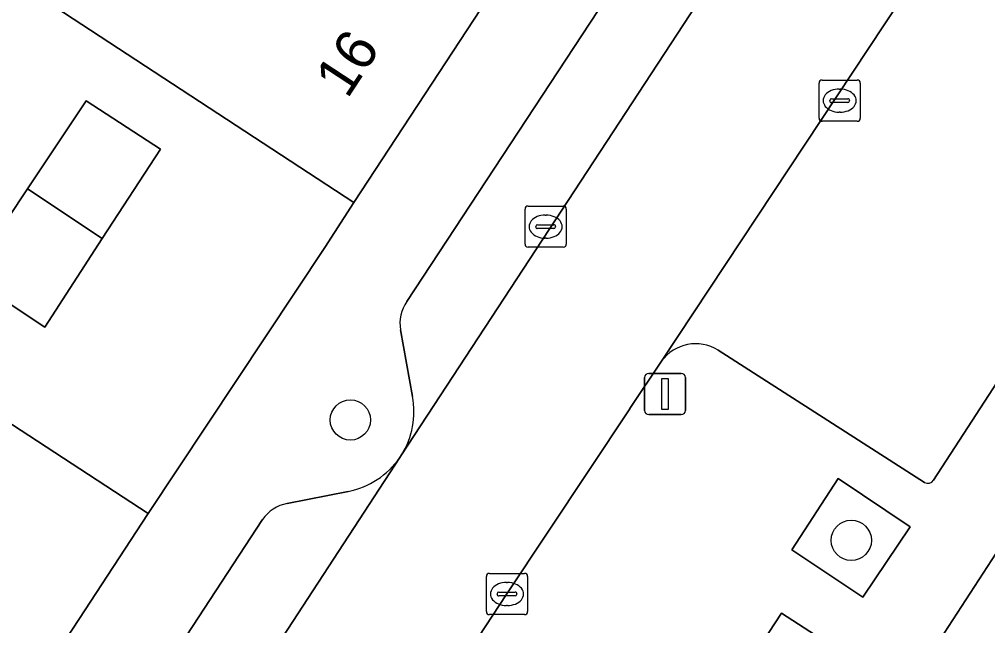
# Model space of a CAD drawing. Extents: x 159279 to 160377, y 384531 to 385888.
# Drawn here: x 159748.81 to 159772.31, y 385197.14 to 385211.86 of the extents above; entities that cross this region are included whole.
import ezdxf

# ---------------------------------------------------------------- set-up
doc = ezdxf.new("R2010")
doc.units = 0
for name, color, linetype in [('IMGEO_Boom', 7, 'Continuous'), ('IMGEO_Erf', 7, 'Continuous'), ('IMGEO_Groenvoorziening', 7, 'Continuous'), ('IMGEO_Hek', 7, 'Continuous'), ('IMGEO_Kolk', 7, 'Continuous'), ('IMGEO_Lichtmast', 7, 'Continuous'), ('IMGEO_Muur', 7, 'Continuous'), ('IMGEO_Pand', 7, 'Continuous'), ('IMGEO_Pand_nummerreeks', 7, 'Continuous'), ('IMGEO_Parkeervlak_open', 7, 'Continuous'), ('IMGEO_Rijbaan_lokaal_open', 7, 'Continuous'), ('IMGEO_Voetpad_open', 7, 'Continuous')]:
    doc.layers.add(name, color=color, linetype=linetype)

msp = doc.modelspace()

# ---------------------------------------------------------------- linework, layer by layer
at = {"layer": 'IMGEO_Boom'}
for centre in [(159756.844, 385202.132), (159768.998, 385199.209)]:
    msp.add_circle(centre, 0.489, dxfattribs=at)
at = {"layer": 'IMGEO_Erf'}
msp.add_lwpolyline([(159747.192, 385202.962), (159751.935, 385199.857), (159756.223, 385206.316), (159756.928, 385207.413), (159749.226, 385212.463), (159752.274, 385217.154), (159755.323, 385221.844), (159758.371, 385226.535), (159760.872, 385224.878), (159762.935, 385227.991)], dxfattribs=at)
msp.add_lwpolyline([(159750.433, 385209.88), (159752.232, 385208.702), (159750.824, 385206.536), (159749.427, 385204.388), (159747.588, 385205.608), (159749.011, 385207.744)], close=True, dxfattribs=at)
at = {"layer": 'IMGEO_Groenvoorziening'}
msp.add_lwpolyline([(159768.679, 385200.711), (159767.557, 385198.981), (159769.281, 385197.827), (159770.424, 385199.534)], close=True, dxfattribs=at)
at = {"layer": 'IMGEO_Hek'}
msp.add_lwpolyline([(159756.223, 385206.316), (159756.928, 385207.413)], dxfattribs=at)
at = {"layer": 'IMGEO_Kolk'}
for p, q in [((159768.216, 385209.457), (159768.216, 385210.309)), ((159768.291, 385210.383), (159769.143, 385210.383)), ((159769.217, 385210.309), (159769.217, 385209.457)), ((159768.704, 385210.163), (159768.729, 385210.163)), ((159768.475, 385209.877), (159768.475, 385209.889)), ((159768.913, 385209.84), (159768.515, 385209.84)), ((159768.518, 385209.926), (159768.916, 385209.926)), ((159768.959, 385209.889), (159768.959, 385209.877)), ((159768.727, 385209.603), (159768.702, 385209.603)), ((159769.143, 385209.383), (159768.291, 385209.383)), ((159761.081, 385206.399), (159761.081, 385207.251)), ((159761.156, 385207.325), (159762.008, 385207.325)), ((159762.082, 385207.251), (159762.082, 385206.399)), ((159761.569, 385207.105), (159761.594, 385207.105)), ((159761.34, 385206.819), (159761.34, 385206.831)), ((159761.778, 385206.782), (159761.38, 385206.782)), ((159761.383, 385206.868), (159761.781, 385206.868)), ((159761.824, 385206.831), (159761.824, 385206.819)), ((159761.592, 385206.545), (159761.567, 385206.545)), ((159762.008, 385206.325), (159761.156, 385206.325)), ((159760.143, 385197.481), (159760.143, 385198.333)), ((159760.218, 385198.407), (159761.07, 385198.407)), ((159761.144, 385198.333), (159761.144, 385197.481)), ((159760.631, 385198.187), (159760.656, 385198.187)), ((159760.402, 385197.901), (159760.402, 385197.913)), ((159760.84, 385197.864), (159760.442, 385197.864)), ((159760.445, 385197.95), (159760.843, 385197.95)), ((159760.886, 385197.913), (159760.886, 385197.901)), ((159760.654, 385197.627), (159760.629, 385197.627)), ((159761.07, 385197.407), (159760.218, 385197.407))]:
    msp.add_line(p, q, dxfattribs=at)
for points in [[(159768.216, 385209.457), (159768.216, 385210.309)], [(159768.291, 385210.383), (159769.143, 385210.383)], [(159769.217, 385210.309), (159769.217, 385209.457)], [(159769.143, 385209.383), (159768.291, 385209.383)], [(159761.081, 385206.399), (159761.081, 385207.251)], [(159761.156, 385207.325), (159762.008, 385207.325)], [(159762.082, 385207.251), (159762.082, 385206.399)], [(159762.008, 385206.325), (159761.156, 385206.325)], [(159760.143, 385197.481), (159760.143, 385198.333)], [(159760.218, 385198.407), (159761.07, 385198.407)], [(159761.144, 385198.333), (159761.144, 385197.481)], [(159761.07, 385197.407), (159760.218, 385197.407)]]:
    msp.add_lwpolyline(points, dxfattribs=at)
for centre, radius, start, end in [((159768.293, 385210.307), 0.0765, 91.552, 178.448), ((159768.293, 385210.307), 0.0765, 91.552, 178.448), ((159769.141, 385210.307), 0.0765, 1.552, 88.448), ((159769.141, 385210.307), 0.0765, 1.552, 88.448), ((159768.515, 385209.886), 0.0403, 85.8775, 175.7526), ((159768.512, 385209.876), 0.0366, 178.938, 274.7102), ((159768.916, 385209.883), 0.043, 264.8664, 352.4533), ((159768.92, 385209.888), 0.0386, 1.7309, 96.639), ((159768.293, 385209.459), 0.0765, 181.552, 268.448), ((159768.293, 385209.459), 0.0765, 181.552, 268.448), ((159769.141, 385209.459), 0.0765, 271.552, 358.448), ((159769.141, 385209.459), 0.0765, 271.552, 358.448), ((159761.158, 385207.249), 0.0765, 91.552, 178.448), ((159761.158, 385207.249), 0.0765, 91.552, 178.448), ((159762.006, 385207.249), 0.0765, 1.552, 88.448), ((159762.006, 385207.249), 0.0765, 1.552, 88.448), ((159761.38, 385206.828), 0.0403, 85.8775, 175.7526), ((159761.377, 385206.818), 0.0366, 178.938, 274.7102), ((159761.781, 385206.825), 0.043, 264.8664, 352.4533), ((159761.785, 385206.83), 0.0386, 1.7309, 96.639), ((159761.158, 385206.401), 0.0765, 181.552, 268.448), ((159761.158, 385206.401), 0.0765, 181.552, 268.448), ((159762.006, 385206.401), 0.0765, 271.552, 358.448), ((159762.006, 385206.401), 0.0765, 271.552, 358.448), ((159760.22, 385198.331), 0.0765, 91.552, 178.448), ((159760.22, 385198.331), 0.0765, 91.552, 178.448), ((159761.068, 385198.331), 0.0765, 1.552, 88.448), ((159761.068, 385198.331), 0.0765, 1.552, 88.448), ((159760.442, 385197.91), 0.0403, 85.8775, 175.7526), ((159760.439, 385197.9), 0.0366, 178.938, 274.7102), ((159760.843, 385197.907), 0.043, 264.8664, 352.4533), ((159760.847, 385197.912), 0.0386, 1.7309, 96.639), ((159760.22, 385197.483), 0.0765, 181.552, 268.448), ((159760.22, 385197.483), 0.0765, 181.552, 268.448), ((159761.068, 385197.483), 0.0765, 271.552, 358.448), ((159761.068, 385197.483), 0.0765, 271.552, 358.448)]:
    msp.add_arc(centre, radius, start, end, dxfattribs=at)
for centre, major_axis, ratio, start_param, end_param in [((159768.703, 385209.883), (-0.387, 0.002), 0.722429, 4.712389, 7.853982), ((159768.728, 385209.883), (-0.39, 0.002), 0.717154, 1.570796, 4.712389), ((159761.568, 385206.825), (-0.387, 0.002), 0.722429, 4.712389, 7.853982), ((159761.593, 385206.825), (-0.39, 0.002), 0.717154, 1.570796, 4.712389), ((159760.63, 385197.907), (-0.387, 0.002), 0.722429, 4.712389, 7.853982), ((159760.655, 385197.907), (-0.39, 0.002), 0.717154, 1.570796, 4.712389)]:
    msp.add_ellipse(centre, major_axis=major_axis, ratio=ratio, start_param=start_param, end_param=end_param, dxfattribs=at)
at = {"layer": 'IMGEO_Lichtmast'}
for p, q in [((159764.082, 385203.263), (159764.872, 385203.263)), ((159764.872, 385203.263), (159764.082, 385203.263)), ((159763.982, 385202.363), (159763.982, 385203.163)), ((159763.982, 385203.163), (159763.982, 385202.363)), ((159764.972, 385203.163), (159764.972, 385202.363)), ((159764.972, 385202.363), (159764.972, 385203.163)), ((159764.872, 385202.263), (159764.082, 385202.263)), ((159764.082, 385202.263), (159764.872, 385202.263))]:
    msp.add_line(p, q, dxfattribs=at)
msp.add_lwpolyline([(159764.402, 385203.138), (159764.552, 385203.138), (159764.552, 385202.388), (159764.402, 385202.388), (159764.402, 385203.138)], dxfattribs=at)
for centre, start, end in [((159764.082, 385203.163), 90, 180), ((159764.082, 385203.163), 90, 180), ((159764.872, 385203.163), 0, 90), ((159764.872, 385203.163), 360, 90), ((159764.082, 385202.363), 180, 270), ((159764.082, 385202.363), 180, 270), ((159764.872, 385202.363), 270, 0), ((159764.872, 385202.363), 270, 0)]:
    msp.add_arc(centre, 0.1, start, end, dxfattribs=at)
at = {"layer": 'IMGEO_Muur'}
msp.add_lwpolyline([(159756.223, 385206.316), (159751.935, 385199.857)], dxfattribs=at)
at = {"layer": 'IMGEO_Pand'}
for points in [[(159752.274, 385217.154), (159749.226, 385212.463), (159756.928, 385207.413), (159760.016, 385212.123)], [(159750.433, 385209.88), (159749.011, 385207.744), (159750.824, 385206.536), (159752.232, 385208.702)], [(159750.824, 385206.536), (159749.011, 385207.744), (159747.588, 385205.608), (159749.427, 385204.388)], [(159751.935, 385199.857), (159747.192, 385202.962), (159742.13, 385195.265), (159746.883, 385192.139)], [(159778.368, 385197.628), (159773.671, 385200.678), (159770.309, 385195.501), (159770.253, 385195.415), (159774.547, 385192.623), (159775.129, 385192.245), (159776.579, 385194.655)]]:
    msp.add_lwpolyline(points, close=True, dxfattribs=at)
at = {"layer": 'IMGEO_Parkeervlak_open'}
for points in [[(159758.088, 385201.287), (159780.316, 385235.239)], [(159784.883, 385234.53), (159764.393, 385203.556)], [(159777.173, 385233.86), (159758.217, 385205.007)], [(159770.997, 385200.667), (159776.272, 385208.802)], [(159758.061, 385204.318), (159758.35, 385202.7)], [(159765.766, 385203.824), (159770.774, 385200.613)], [(159749.253, 385187.737), (159758.042, 385201.217)], [(159756.791, 385200.399), (159755.309, 385200.104)], [(159754.711, 385199.717), (159749.184, 385191.264)]]:
    msp.add_lwpolyline(points, dxfattribs=at)
for centre, radius, start, end in [((159758.96, 385204.476), 0.913, 144.4915, 189.9934), ((159765.222, 385202.96), 1.021, 57.8189, 144.2708), ((159756.423, 385202.327), 1.963, 328.026, 10.9649), ((159756.417, 385202.336), 1.973, 280.9241, 325.4354), ((159770.856, 385200.764), 0.171, 241.6248, 325.5998), ((159755.486, 385199.176), 0.945, 100.7711, 145.0473)]:
    msp.add_arc(centre, radius, start, end, dxfattribs=at)
at = {"layer": 'IMGEO_Rijbaan_lokaal_open'}
for points in [[(159790.134, 385250.048), (159789.242, 385248.698), (159780.316, 385235.239), (159758.088, 385201.287), (159758.042, 385201.217), (159749.253, 385187.737), (159749.15, 385187.579), (159744.657, 385180.708), (159733.384, 385163.188), (159732.442, 385162.275), (159732.356, 385162.155), (159713.525, 385133.304)], [(159760.644, 385197.907), (159763.621, 385202.401), (159763.627, 385202.41), (159764.393, 385203.556), (159784.883, 385234.53)], [(159713.453, 385133.189), (159698.394, 385110.368), (159701.902, 385108.043), (159708.904, 385119.123), (159709.383, 385119.881), (159714.06, 385126.992), (159714.3, 385127.368), (159717.674, 385132.499), (159736.795, 385161.588), (159738.36, 385163.97), (159750.54, 385182.499), (159751.241, 385183.584), (159760.644, 385197.907)], [(159781.703, 385183.906), (159777.446, 385186.693), (159773.082, 385189.55), (159772.784, 385189.095), (159772.39, 385189.351), (159773.324, 385190.789), (159774.547, 385192.623), (159770.253, 385195.415), (159770.309, 385195.501), (159767.308, 385197.439), (159758.622, 385184.185)]]:
    msp.add_lwpolyline(points, dxfattribs=at)
at = {"layer": 'IMGEO_Voetpad_open'}
for points in [[(159787.343, 385251.34), (159781.083, 385247.058), (159780.066, 385245.972), (159778.424, 385243.506), (159775.77, 385239.502), (159777.303, 385238.486), (159774.504, 385234.217), (159771.704, 385229.948), (159768.905, 385225.678), (159766.106, 385221.41), (159763.084, 385216.801), (159760.016, 385212.123), (159756.928, 385207.413), (159756.223, 385206.316), (159751.935, 385199.857), (159746.883, 385192.139), (159743.122, 385186.435), (159741.323, 385183.707)], [(159758.622, 385184.185), (159767.308, 385197.439), (159770.309, 385195.501), (159773.671, 385200.678), (159775.679, 385203.758), (159778.675, 385208.333), (159781.671, 385212.907), (159784.667, 385217.481), (159786.167, 385219.77), (159787.663, 385222.055), (159790.659, 385226.629), (159793.655, 385231.203), (159796.648, 385235.773)], [(159758.217, 385205.007), (159777.173, 385233.86)], [(159776.272, 385208.802), (159770.997, 385200.667)], [(159758.35, 385202.7), (159758.061, 385204.318)], [(159770.774, 385200.613), (159765.766, 385203.824)], [(159764.393, 385203.556), (159763.627, 385202.41), (159763.621, 385202.401), (159760.644, 385197.907), (159751.241, 385183.584), (159750.54, 385182.499)], [(159758.042, 385201.217), (159758.088, 385201.287)], [(159755.309, 385200.104), (159756.791, 385200.399)], [(159749.184, 385191.264), (159754.711, 385199.717)]]:
    msp.add_lwpolyline(points, dxfattribs=at)
msp.add_lwpolyline([(159768.679, 385200.711), (159770.424, 385199.534), (159769.281, 385197.827), (159767.557, 385198.981)], close=True, dxfattribs=at)
for centre, radius, start, end in [((159758.96, 385204.476), 0.913, 144.4915, 189.9934), ((159765.222, 385202.96), 1.021, 57.8189, 144.2708), ((159756.423, 385202.327), 1.963, 328.026, 10.9649), ((159756.417, 385202.336), 1.973, 280.9241, 325.4354), ((159770.856, 385200.764), 0.171, 241.6248, 325.5998), ((159755.486, 385199.176), 0.945, 100.7711, 145.0473)]:
    msp.add_arc(centre, radius, start, end, dxfattribs=at)

# ---------------------------------------------------------------- texts
at = {"layer": 'IMGEO_Pand_nummerreeks'}
msp.add_text('16', height=1, rotation=56.7515, dxfattribs=at).set_placement((159756.769, 385209.906))

doc.saveas('drawing.dxf')
